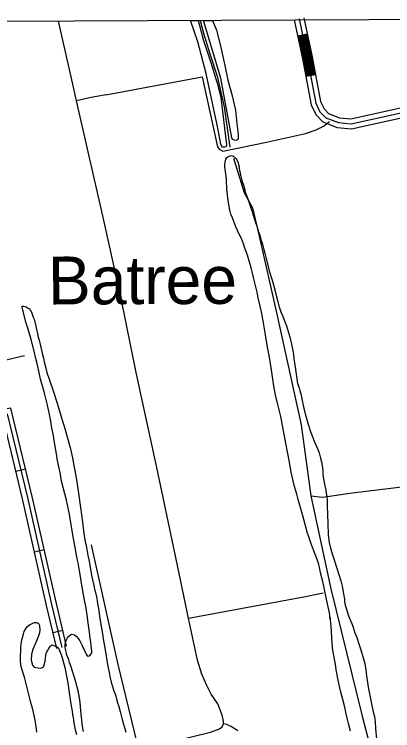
# Model space of a CAD drawing. Extents: x 3424494 to 3462436, y 522220 to 547718.
# Drawn here: x 3455564 to 3456706, y 543771 to 545936 of the extents above; entities that cross this region are included whole.
import ezdxf

# ---------------------------------------------------------------- set-up
doc = ezdxf.new("R2010")
doc.units = 0
for name, color, linetype in [('V-DTCH-CNTR', 7, 'Continuous'), ('V-GRID-FRAM', 7, 'Continuous'), ('V-ROAD-CNTR', 7, 'Continuous'), ('V-SITE-VEGE', 7, 'Continuous'), ('V-TOPO-GNAM-IDEN', 7, 'Continuous'), ('V-TOPO-SHOR', 7, 'Continuous')]:
    doc.layers.add(name, color=color, linetype=linetype)

msp = doc.modelspace()

# ---------------------------------------------------------------- linework, layer by layer
at = {"layer": 'V-DTCH-CNTR'}
for points in [[(3455830.8, 545327.2), (3455751.6, 545674.6), (3455740.2, 545724.5), (3455697.3, 545915.6)], [(3455839.7, 545692.7), (3456131.2, 545747.3), (3456177.5, 545534.9), (3456182.2, 545528.7), (3456193.1, 545522.6), (3456324.9, 545549.8), (3456442.6, 545575.4), (3456475.2, 545586.4), (3456496.8, 545597.4), (3456515.1, 545612.2)], [(3455839.7, 545692.7), (3455790.3, 545683.9), (3455751.6, 545674.6)], [(3455938.5, 543712.3), (3456155.5, 543766.4), (3456183.4, 543775.8), (3456191.1, 543782.1), (3456195.1, 543791.7), (3456195.7, 543793), (3456195.6, 543799.2), (3456190.9, 543817.8), (3456178.2, 543851.9), (3456157.9, 543881.2), (3456143.7, 543909.1), (3456129.6, 543941.6), (3456116.9, 543983.4), (3456090, 544110.5), (3456056.1, 544270.1), (3455993.8, 544566.2), (3455931.5, 544852.9), (3455885.1, 545082.3), (3455830.8, 545327.2)], [(3456090, 544110.5), (3456443.4, 544176.4), (3456496.1, 544187.5)], [(3456238.6, 543769.8), (3456234.7, 543772.8), (3456230.7, 543775.6), (3456226.6, 543778.3), (3456222.4, 543780.7), (3456218, 543783), (3456213.6, 543785.2), (3456209.1, 543787.1), (3456204.5, 543788.8), (3456199.8, 543790.3), (3456195.1, 543791.7)]]:
    msp.add_lwpolyline(points, dxfattribs=at)
at = {"layer": 'V-GRID-FRAM'}
msp.add_lwpolyline([(3428547.8, 545793.2), (3460200.7, 545935.9)], dxfattribs=at)
at = {"layer": 'V-ROAD-CNTR'}
for p, q in [((3456448.4, 545876.3), (3456419.1, 545870.1)), ((3456473.2, 545753.4), (3456443.7, 545747.8)), ((3455568.4, 544554.6), (3455597.5, 544561.6)), ((3455624.5, 544311.2), (3455653.8, 544317.8)), ((3455680.5, 544067.4), (3455709.7, 544074.3))]:
    msp.add_line(p, q, dxfattribs=at)
for points in [[(3456408.7, 545919), (3456433.5, 545801.4), (3456459.9, 545662.7), (3456474.1, 545632.8), (3456495.3, 545610.6), (3456539, 545593.8), (3456582.2, 545590), (3457081.9, 545700.2), (3457515.1, 545796.8), (3457542.2, 545789.4), (3457567.1, 545770.4), (3457584.1, 545749.5), (3457589.3, 545737.4), (3457671.8, 545332.2), (3457815, 544687.7), (3457893.1, 544322.5), (3457977.8, 543911.9), (3458020.4, 543715.5)], [(3456423.4, 545922.1), (3456448.2, 545804.4), (3456474.3, 545667.3), (3456486.6, 545641.4), (3456503.9, 545623.4), (3456542.4, 545608.6), (3456581.3, 545605.1), (3457078.6, 545714.8), (3457515.5, 545812.3), (3457549, 545803.1), (3457577.6, 545781.3), (3457597.1, 545757.3), (3457603.7, 545741.9), (3457686.5, 545335.3), (3457829.6, 544690.9), (3457907.8, 544325.6), (3457992.4, 543915), (3458035.1, 543718.6)], [(3456438.1, 545925.2), (3456463, 545807.3), (3456488.7, 545672), (3456499.1, 545650), (3456512.4, 545636.2), (3456545.8, 545623.3), (3456580.3, 545620.3), (3457075.4, 545729.5), (3457515.8, 545827.7), (3457555.7, 545816.8), (3457588.1, 545792.1), (3457610, 545765.2), (3457618.1, 545746.4), (3457701.2, 545338.4), (3457844.3, 544694.1), (3457922.4, 544328.7), (3458007.1, 543918.1), (3458049.8, 543721.7)], [(3456422, 545870.7), (3456436.5, 545802), (3456446.7, 545748.4)], [(3456424.9, 545871.3), (3456439.4, 545802.6), (3456449.6, 545749)], [(3456427.9, 545871.9), (3456442.4, 545803.2), (3456452.6, 545749.5)], [(3456430.8, 545872.5), (3456445.3, 545803.8), (3456455.5, 545750.1)], [(3456433.7, 545873.2), (3456448.2, 545804.4), (3456458.5, 545750.6)], [(3456436.7, 545873.8), (3456451.2, 545805), (3456461.4, 545751.2)], [(3456439.6, 545874.4), (3456454.1, 545805.6), (3456464.4, 545751.8)], [(3456442.5, 545875), (3456457.1, 545806.2), (3456467.3, 545752.3)], [(3456445.5, 545875.6), (3456460, 545806.8), (3456470.3, 545752.9)], [(3455398, 544859.7), (3455451.3, 544871.7), (3455530, 544889.3), (3455593.9, 544904.4)], [(3455721.3, 544025.7), (3455690.4, 544155.3), (3455617.5, 544478.5), (3455553.2, 544745.6), (3455428.4, 544724.4)], [(3455416.9, 544707.2), (3455541.9, 544728.5), (3455602.9, 544475.1), (3455675.8, 544151.9), (3455706.7, 544022.2)], [(3455692.2, 544018.7), (3455661.2, 544148.5), (3455588.3, 544471.7), (3455530.6, 544711.3), (3455435, 544695.1)], [(3455796.1, 544332), (3455875.9, 543970.9), (3455933.2, 543733.8), (3455937.7, 543715.7), (3455938.5, 543712.3), (3456009.6, 543422.7), (3456019.2, 543383.6), (3456086.1, 543100), (3456148.2, 542858.3), (3456223.1, 542540.6), (3456315.4, 542159.4), (3456430.3, 541646.4)]]:
    msp.add_lwpolyline(points, dxfattribs=at)
at = {"layer": 'V-SITE-VEGE'}
for p, q in [((3456096, 545917.4), (3456118.4, 545917.5)), ((3456117.5, 545853.2), (3456096, 545917.4)), ((3456118.4, 545917.5), (3456134.5, 545856.4)), ((3456134.8, 545917.6), (3456162.2, 545917.7)), ((3456187.1, 545742.5), (3456134.8, 545917.6)), ((3456162.2, 545917.7), (3456173.8, 545888.4)), ((3456173.8, 545888.4), (3456184.9, 545845)), ((3456142.9, 545757.2), (3456117.5, 545853.2)), ((3456134.5, 545856.4), (3456156.7, 545789.8)), ((3456184.9, 545845), (3456199.3, 545781.4)), ((3456156.7, 545789.8), (3456175.7, 545727.9)), ((3456199.3, 545781.4), (3456208.8, 545736.5)), ((3456178.1, 545591.3), (3456142.9, 545757.2)), ((3456220.8, 545562.7), (3456187.1, 545742.5)), ((3456175.7, 545727.9), (3456186.8, 545684.5)), ((3456208.8, 545736.5), (3456220, 545693.1)), ((3456186.8, 545684.5), (3456204.8, 545541.8)), ((3456220, 545693.1), (3456231.1, 545646.6)), ((3456231.1, 545646.6), (3456236, 545606.2)), ((3456186.9, 545543.2), (3456178.1, 545591.3)), ((3456236, 545606.2), (3456239.3, 545573.7)), ((3456239.9, 545565.3), (3456239.2, 545560.6)), ((3456239.3, 545573.7), (3456239.9, 545565.3)), ((3456189.7, 545538.2), (3456186.9, 545543.2)), ((3456222.9, 545557.8), (3456220.8, 545562.7)), ((3456228, 545555.5), (3456222.9, 545557.8)), ((3456234.8, 545555), (3456228, 545555.5)), ((3456237.7, 545557.1), (3456234.8, 545555)), ((3456239.2, 545560.6), (3456237.7, 545557.1)), ((3456192.4, 545533.9), (3456189.7, 545538.2)), ((3456198.6, 545534), (3456192.4, 545533.9)), ((3456203.3, 545536.3), (3456198.6, 545534)), ((3456204.8, 545541.8), (3456203.3, 545536.3))]:
    msp.add_line(p, q, dxfattribs=at)
for points in [[(3456198.9, 545473.8), (3456198.9, 545482.2), (3456199.8, 545488.7), (3456202.5, 545497.8), (3456205.2, 545503), (3456211.1, 545507.5), (3456215, 545508.4), (3456219.6, 545508.9), (3456223, 545508.3), (3456226.6, 545506), (3456231.8, 545501.1), (3456233.8, 545499.1), (3456235.8, 545496.3), (3456236.7, 545493.7), (3456239.6, 545487.3), (3456240.9, 545481.9), (3456242.2, 545474.5), (3456242.7, 545470.5), (3456243.9, 545462.7), (3456245.2, 545457.3), (3456246, 545453.3), (3456247.5, 545447.1), (3456252, 545430.9), (3456255.6, 545419.7), (3456258.2, 545409.1), (3456259.7, 545402.3), (3456262.7, 545393.1), (3456268.4, 545378.5), (3456270.7, 545372.3), (3456276.8, 545354.4), (3456279.6, 545345.2), (3456281.5, 545339.8), (3456284.1, 545331.6), (3456286.2, 545325.6), (3456290, 545312.8), (3456296.8, 545292.8), (3456301.4, 545278), (3456304.6, 545268.2), (3456309.5, 545251.9), (3456312.7, 545240.9), (3456317, 545224.9), (3456320, 545213.5), (3456328, 545181.9), (3456333.6, 545160.7), (3456342.5, 545132.3), (3456345.9, 545118.5), (3456351.3, 545098.9), (3456354.3, 545085.9), (3456359.1, 545066.9), (3456362.3, 545054.9), (3456368.4, 545037.1), (3456373.6, 545025.1), (3456380.8, 545006.4), (3456385.2, 544994.4), (3456391.8, 544974.4), (3456395.6, 544960.6), (3456401, 544938.8), (3456403.7, 544923.4), (3456406.2, 544908.2), (3456407.8, 544893.3), (3456411.4, 544870.1), (3456413.5, 544855.2), (3456419.1, 544819.6), (3456423.6, 544807), (3456425.9, 544799), (3456429.4, 544784.4), (3456431.6, 544773.4), (3456437, 544749.2), (3456443, 544724.4), (3456444.8, 544718.2), (3456449.7, 544700.6), (3456459, 544672), (3456463, 544661.4), (3456469.5, 544645.7), (3456480.6, 544620.5), (3456484.2, 544610.3), (3456488.7, 544593.9), (3456491.3, 544582.9), (3456493.9, 544565.9), (3456494.9, 544555.9), (3456495.7, 544546.1), (3456496.7, 544536.6), (3456499.1, 544521), (3456500.9, 544511.2), (3456504, 544497.6), (3456505.7, 544489), (3456507.3, 544477.3), (3456508, 544469.3), (3456508.5, 544455.3), (3456508.7, 544444.8), (3456509.3, 544429.2), (3456509.7, 544418.9), (3456510.6, 544401.9), (3456510.6, 544389.6), (3456511, 544369.3), (3456511.5, 544362.3)], [(3456578.4, 543769.4), (3456573, 543792.6), (3456568.9, 543808.4), (3456559.2, 543850), (3456548.4, 543891.4), (3456542.3, 543918.2), (3456535.9, 543954.3), (3456533.2, 543971.9), (3456525.9, 544012.8), (3456523.2, 544036.2), (3456522, 544050.5), (3456521.3, 544070.8), (3456520.2, 544085.2), (3456518.2, 544105.9), (3456517.3, 544112.5), (3456517.2, 544107.7), (3456516.3, 544116.9), (3456515.1, 544127.3), (3456507.8, 544163.5), (3456502.6, 544187.2), (3456498.9, 544203.2), (3456493.9, 544226), (3456490.7, 544239.4), (3456486.3, 544259.2), (3456482.9, 544272.8), (3456478, 544287.8), (3456472.9, 544300.8), (3456459.9, 544334.9), (3456452.7, 544356.1), (3456448.1, 544370.3), (3456441.8, 544393.5), (3456438, 544409.1), (3456432.2, 544431.3), (3456421.1, 544469.6), (3456416.4, 544485), (3456409.5, 544509), (3456405.2, 544525.6), (3456399.6, 544551.6), (3456393.3, 544586.9), (3456375.7, 544681.8), (3456371.9, 544704.3), (3456368.4, 544720.3), (3456362.7, 544744.5), (3456358.5, 544760.3), (3456352.6, 544785.3), (3456349.3, 544801.9), (3456346.2, 544818.9), (3456339.9, 544861), (3456332.7, 544905.5), (3456329.6, 544923.7), (3456322, 544967.2), (3456316, 545003.3), (3456309.6, 545036.9), (3456306.1, 545053.9), (3456300.4, 545079.1), (3456296.9, 545095.7), (3456292.8, 545111.8), (3456286.8, 545136.4), (3456282.9, 545153.4), (3456278.6, 545169.8), (3456272.1, 545193.4), (3456267.7, 545208.2), (3456260.1, 545229.5), (3456256, 545241.9), (3456249.5, 545258.1), (3456244.8, 545267.8), (3456237.7, 545282.2), (3456232.9, 545293.1), (3456226.4, 545310.1), (3456222.6, 545320.5), (3456217.7, 545332.3), (3456216.3, 545335.7), (3456215.8, 545339.5), (3456213.8, 545348.7), (3456208.1, 545380.1), (3456206.9, 545391.7), (3456205.8, 545406.6), (3456205.1, 545414), (3456204.3, 545428.1), (3456204.1, 545438.7), (3456202.6, 545453.4), (3456199.8, 545468.2), (3456198.9, 545473.8)], [(3455720.5, 544043.3), (3455724.4, 544051.2), (3455727.6, 544055.3), (3455732.9, 544060.4), (3455736.7, 544062), (3455744.8, 544060.4), (3455750.4, 544056.4), (3455757.6, 544048.1), (3455761.5, 544041.8), (3455768.6, 544027.6), (3455772.8, 544017.9), (3455775.1, 544012.9), (3455778.4, 544006.3), (3455780.3, 544002.1), (3455783.8, 543996.7), (3455786, 543995.8), (3455790.6, 543996.9), (3455796.9, 544003.8), (3455797.5, 544007), (3455797.6, 544010.6), (3455796.5, 544019.5), (3455795.7, 544028.1), (3455794.3, 544038.3), (3455793, 544049.5), (3455790.6, 544068.6), (3455788.6, 544082.6), (3455785.8, 544104.1), (3455783.3, 544120.3), (3455779, 544146.7), (3455775.7, 544165.4), (3455767.7, 544210.2), (3455763.3, 544236.7), (3455760.8, 544253.3), (3455755.9, 544278.3), (3455754.2, 544285.5), (3455750.4, 544306.2), (3455747.8, 544319.4), (3455741.1, 544357), (3455737.1, 544381.9), (3455734.6, 544398.9), (3455730.3, 544425.2), (3455720.8, 544467.4), (3455706.5, 544524.8), (3455701.5, 544550.6), (3455700.1, 544559), (3455693.3, 544592.3), (3455691.8, 544600.9), (3455684.6, 544641.5), (3455680.4, 544667.4), (3455677.3, 544685), (3455672.8, 544712.7), (3455663.4, 544754.5), (3455659.5, 544770.9), (3455653.3, 544794.9), (3455643, 544833.5), (3455639.7, 544848.5), (3455632.2, 544880.3), (3455628.9, 544895.9), (3455623.3, 544917.8), (3455614.5, 544953), (3455604.6, 544986.9), (3455598.7, 545005.7), (3455591, 545034.3), (3455588.8, 545041.5), (3455586.9, 545050.1), (3455587, 545053.5), (3455591.4, 545054.2), (3455598.9, 545051.5), (3455603.8, 545049.2), (3455609.1, 545045.7), (3455611.3, 545042.7), (3455614.9, 545035.5), (3455617.2, 545029.5), (3455620.9, 545021), (3455623.3, 545014.2), (3455626.7, 545002), (3455631.7, 544979.4), (3455633.2, 544971.6), (3455635.8, 544959.7), (3455638.2, 544951.4), (3455640.5, 544943.2), (3455648.1, 544911.3), (3455651.2, 544896.9), (3455653.8, 544885.9), (3455658.9, 544866.3), (3455661.8, 544853.7), (3455668.3, 544833.5), (3455681, 544797.6), (3455692.7, 544760.8), (3455695.2, 544753.4), (3455701.8, 544730.8), (3455706.1, 544716.5), (3455715.7, 544683.5), (3455721, 544665.9), (3455728.9, 544637.1), (3455732.1, 544626.1), (3455736.4, 544608.3), (3455739.3, 544595.3), (3455743.3, 544572.6), (3455746.2, 544557.2), (3455752, 544523)], [(3455752, 544523), (3455756.4, 544495.3), (3455763.3, 544444.8), (3455766.5, 544423.2), (3455770.8, 544393.1), (3455772.6, 544374.6), (3455776.6, 544346.8), (3455780, 544329), (3455785.3, 544300.9), (3455789.2, 544282.1), (3455794.9, 544252.7), (3455798, 544235.7), (3455803.5, 544209.2), (3455806.1, 544198.4), (3455808.7, 544188.2), (3455812.4, 544171.2), (3455814.2, 544160.8), (3455818.6, 544134.1), (3455821, 544115.9), (3455825.7, 544086.3), (3455829.7, 544063.8), (3455832.2, 544047.8), (3455834.1, 544037.4), (3455835.9, 544026), (3455838.4, 544008.7), (3455844.4, 543976.7), (3455846.4, 543964.9), (3455849.7, 543946.8), (3455852, 543934.6), (3455855.7, 543917.6), (3455858.7, 543907.2), (3455862.9, 543894), (3455869.8, 543875.7), (3455874.4, 543857.9), (3455878.8, 543844.1), (3455883.3, 543828.7), (3455889.3, 543804.7), (3455900, 543765.9)], [(3456511.5, 544362.3), (3456514.7, 544339), (3456518.4, 544322.4), (3456525.4, 544298.9), (3456530.5, 544283.7), (3456542.8, 544246.1), (3456549.8, 544223.1), (3456553.3, 544207.9), (3456558.1, 544184.7), (3456560.8, 544168.3), (3456560.9, 544160), (3456562.7, 544150), (3456565.3, 544140.6), (3456570.6, 544124.2), (3456574.6, 544113.2), (3456581.5, 544096.7), (3456585.7, 544086.1), (3456592.4, 544066.7), (3456597.5, 544052.2), (3456605.1, 544029.8), (3456610.4, 544014.6), (3456617.2, 543991.2), (3456621.7, 543973.6), (3456624.9, 543954.6), (3456627.2, 543936.7), (3456631.1, 543908.9), (3456634, 543891.7), (3456639.2, 543867.2), (3456642.3, 543851.4), (3456647.5, 543827.6), (3456651, 543813.2), (3456652.9, 543797.8), (3456654.4, 543777.1), (3456657.4, 543745)], [(3455631.8, 543765.7), (3455629.5, 543783), (3455627.7, 543795.4), (3455625.3, 543807.6), (3455621.4, 543826), (3455618.1, 543838.8), (3455612.6, 543858.6), (3455609.1, 543872.2), (3455599.9, 543907.8), (3455593.8, 543932.4), (3455589.2, 543947), (3455586.2, 543957.2), (3455583.6, 543967.4), (3455581.7, 543984.5), (3455581.7, 543995.9), (3455582.8, 544012.2), (3455583.5, 544023.5), (3455585.4, 544039.2), (3455587.4, 544048.8), (3455591, 544062.2), (3455593.5, 544069.9), (3455599, 544080), (3455603.7, 544085.7), (3455609.8, 544090.8), (3455619, 544096), (3455624.6, 544097.7), (3455630, 544097.8), (3455636.5, 544094.9), (3455640, 544088.5), (3455640.5, 544073.9), (3455638.2, 544062.2), (3455631.7, 544044), (3455618.2, 544013.6), (3455615.2, 544000.9), (3455614.5, 543984.6), (3455616.2, 543975.6), (3455618.7, 543968.8), (3455623.5, 543962.7), (3455628.1, 543961.3), (3455641.2, 543960), (3455645.8, 543960.6), (3455651.4, 543964), (3455654.1, 543969.4), (3455656.5, 543981.1), (3455657.8, 543989), (3455658.8, 543999.2), (3455659.7, 544003.9), (3455661.5, 544008.9), (3455663.6, 544012.2), (3455667.5, 544019.5), (3455670.6, 544023.7), (3455672.6, 544026.2), (3455676.4, 544030.1), (3455680.2, 544029.5), (3455688.3, 544026.1), (3455691.3, 544024.7), (3455696.6, 544019.8), (3455700.3, 544013.4), (3455706.4, 543997.4), (3455710.3, 543984.2), (3455715.9, 543961.8), (3455722.1, 543930.4), (3455724.9, 543914.8), (3455728.3, 543892.3), (3455733.3, 543857.5), (3455735.2, 543845.2), (3455738.2, 543829.2), (3455739.6, 543819.2), (3455741.9, 543804.8), (3455743.5, 543793.4), (3455747.4, 543773.3), (3455751.3, 543758.7)], [(3455772, 543768.5), (3455770.7, 543777.9), (3455768.6, 543792.8), (3455767.4, 543803.6), (3455765.1, 543820.2), (3455764.1, 543830.9), (3455762.5, 543855.7), (3455760.6, 543870), (3455758.7, 543880.6), (3455756.3, 543891.4), (3455749.6, 543917.4), (3455745.5, 543931.2), (3455738.7, 543953.2), (3455735, 543963.2), (3455730.5, 543977), (3455727.8, 543984.7), (3455721.4, 544002.3), (3455720.8, 544004.9), (3455717.6, 544016.7), (3455716.7, 544023.5), (3455716.9, 544029.8), (3455718.4, 544038), (3455720.5, 544043.3)]]:
    msp.add_lwpolyline(points, dxfattribs=at)
at = {"layer": 'V-TOPO-SHOR'}
for points in [[(3456124.8, 545917.5), (3456135, 545878.9), (3456154, 545816.9), (3456176.2, 545748.8), (3456196.9, 545655.8), (3456214.7, 545534.8)], [(3456225.8, 545500.8), (3456257.5, 545397), (3456282.6, 545350.6), (3456303.3, 545265.3), (3456356, 545029.7), (3456429.5, 544694.9), (3456458.7, 544480.9), (3456519.8, 544198.9)], [(3456458.7, 544480.9), (3456494.4, 544476.5), (3456584.4, 544489.5), (3456882.2, 544525.4), (3457183, 544559.9), (3457541.3, 544599.4), (3457801.9, 544633.6), (3457812.7, 544633.6), (3457820.5, 544624.4)], [(3456519.8, 544198.9), (3456613.7, 543814.6), (3456655, 543656.5)]]:
    msp.add_lwpolyline(points, dxfattribs=at)

# ---------------------------------------------------------------- texts
at = {"layer": 'V-TOPO-GNAM-IDEN'}
msp.add_text('Batree', height=145, rotation=0.2224, dxfattribs=at).set_placement((3455665.2, 545058.7))

doc.saveas('drawing.dxf')
